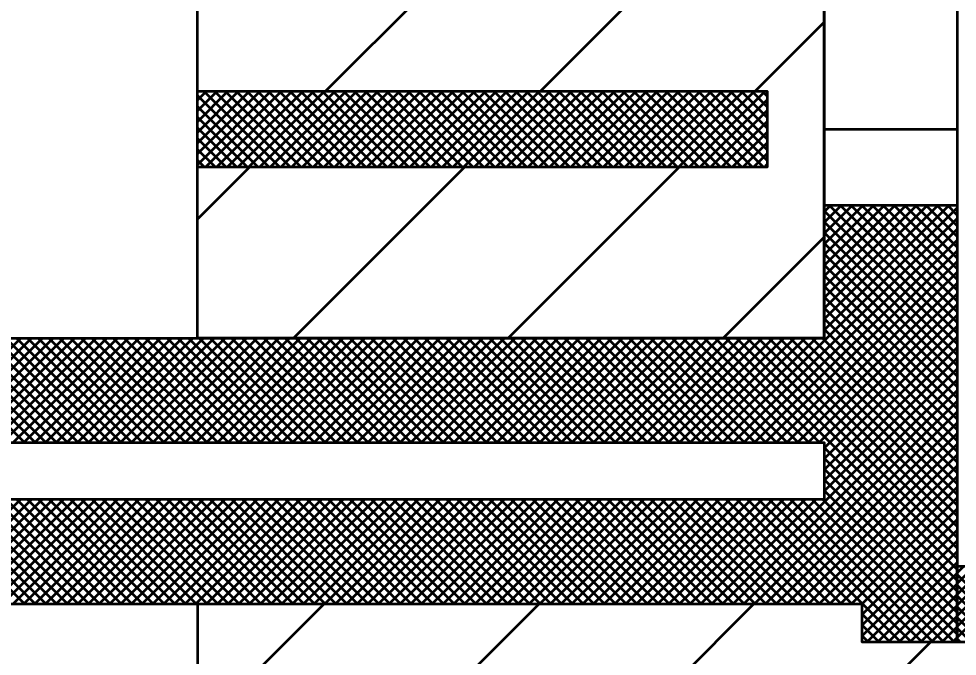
# Model space of a CAD drawing. Extents: x -32 to 824, y -6 to 538.
# Drawn here: x 604.81 to 619.64, y 455.45 to 465.52 of the extents above; entities that cross this region are included whole.
import ezdxf

# ---------------------------------------------------------------- set-up
doc = ezdxf.new("R2010")
doc.units = 0
doc.header["$LTSCALE"] = 1.1
doc.layers.add('1', color=7, linetype='Continuous', lineweight=53)

msp = doc.modelspace()

# ---------------------------------------------------------------- linework, layer by layer
at = {"layer": '1'}
for p, q in [((607.636, 464.373), (607.636, 467.073)), ((609.658, 464.373), (612.358, 467.073)), ((613.052, 464.373), (615.752, 467.073)), ((616.446, 464.373), (617.536, 465.463)), ((607.636, 464.232), (607.777, 464.373)), ((607.636, 464.062), (607.947, 464.373)), ((607.636, 463.892), (608.117, 464.373)), ((607.636, 463.723), (608.286, 464.373)), ((607.636, 463.553), (608.456, 464.373)), ((607.636, 463.383), (608.626, 464.373)), ((607.636, 463.213), (608.795, 464.373)), ((608.937, 463.173), (607.737, 464.373)), ((607.765, 463.173), (608.965, 464.373)), ((609.107, 463.173), (607.907, 464.373)), ((607.935, 463.173), (609.135, 464.373)), ((609.276, 463.173), (608.076, 464.373)), ((608.105, 463.173), (609.305, 464.373)), ((609.446, 463.173), (608.246, 464.373)), ((608.274, 463.173), (609.474, 464.373)), ((609.616, 463.173), (608.416, 464.373)), ((608.444, 463.173), (609.644, 464.373)), ((609.785, 463.173), (608.585, 464.373)), ((608.614, 463.173), (609.814, 464.373)), ((609.955, 463.173), (608.755, 464.373)), ((608.783, 463.173), (609.983, 464.373)), ((610.125, 463.173), (608.925, 464.373)), ((608.953, 463.173), (610.153, 464.373)), ((610.295, 463.173), (609.095, 464.373)), ((609.123, 463.173), (610.323, 464.373)), ((610.464, 463.173), (609.264, 464.373)), ((609.293, 463.173), (610.493, 464.373)), ((610.634, 463.173), (609.434, 464.373)), ((609.462, 463.173), (610.662, 464.373)), ((610.804, 463.173), (609.604, 464.373)), ((609.632, 463.173), (610.832, 464.373)), ((610.973, 463.173), (609.773, 464.373)), ((609.802, 463.173), (611.002, 464.373)), ((611.143, 463.173), (609.943, 464.373)), ((609.971, 463.173), (611.171, 464.373)), ((611.313, 463.173), (610.113, 464.373)), ((610.141, 463.173), (611.341, 464.373)), ((611.483, 463.173), (610.283, 464.373)), ((610.311, 463.173), (611.511, 464.373)), ((611.652, 463.173), (610.452, 464.373)), ((610.48, 463.173), (611.68, 464.373)), ((611.822, 463.173), (610.622, 464.373)), ((610.65, 463.173), (611.85, 464.373)), ((611.992, 463.173), (610.792, 464.373)), ((610.82, 463.173), (612.02, 464.373)), ((612.161, 463.173), (610.961, 464.373)), ((610.99, 463.173), (612.19, 464.373)), ((612.331, 463.173), (611.131, 464.373)), ((611.159, 463.173), (612.359, 464.373)), ((612.501, 463.173), (611.301, 464.373)), ((611.329, 463.173), (612.529, 464.373)), ((612.67, 463.173), (611.47, 464.373)), ((611.499, 463.173), (612.699, 464.373)), ((612.84, 463.173), (611.64, 464.373)), ((611.668, 463.173), (612.868, 464.373)), ((613.01, 463.173), (611.81, 464.373)), ((611.838, 463.173), (613.038, 464.373)), ((613.18, 463.173), (611.98, 464.373)), ((612.008, 463.173), (613.208, 464.373)), ((613.349, 463.173), (612.149, 464.373)), ((612.178, 463.173), (613.378, 464.373)), ((613.519, 463.173), (612.319, 464.373)), ((612.347, 463.173), (613.547, 464.373)), ((613.689, 463.173), (612.489, 464.373)), ((612.517, 463.173), (613.717, 464.373)), ((613.858, 463.173), (612.658, 464.373)), ((612.687, 463.173), (613.887, 464.373)), ((614.028, 463.173), (612.828, 464.373)), ((612.856, 463.173), (614.056, 464.373)), ((614.198, 463.173), (612.998, 464.373)), ((613.026, 463.173), (614.226, 464.373)), ((614.367, 463.173), (613.167, 464.373)), ((613.196, 463.173), (614.396, 464.373)), ((614.537, 463.173), (613.337, 464.373)), ((613.365, 463.173), (614.565, 464.373)), ((614.707, 463.173), (613.507, 464.373)), ((613.535, 463.173), (614.735, 464.373)), ((614.877, 463.173), (613.677, 464.373)), ((613.705, 463.173), (614.905, 464.373)), ((615.046, 463.173), (613.846, 464.373)), ((613.875, 463.173), (615.075, 464.373)), ((615.216, 463.173), (614.016, 464.373)), ((614.044, 463.173), (615.244, 464.373)), ((615.386, 463.173), (614.186, 464.373)), ((614.214, 463.173), (615.414, 464.373)), ((615.555, 463.173), (614.355, 464.373)), ((614.384, 463.173), (615.584, 464.373)), ((615.725, 463.173), (614.525, 464.373)), ((614.553, 463.173), (615.753, 464.373)), ((615.895, 463.173), (614.695, 464.373)), ((614.723, 463.173), (615.923, 464.373)), ((616.065, 463.173), (614.865, 464.373)), ((614.893, 463.173), (616.093, 464.373)), ((616.234, 463.173), (615.034, 464.373)), ((615.062, 463.173), (616.263, 464.373)), ((616.404, 463.173), (615.204, 464.373)), ((615.232, 463.173), (616.432, 464.373)), ((616.574, 463.173), (615.374, 464.373)), ((615.402, 463.173), (616.602, 464.373)), ((616.636, 463.28), (615.543, 464.373)), ((616.636, 463.449), (615.713, 464.373)), ((616.636, 463.619), (615.883, 464.373)), ((616.636, 463.789), (616.052, 464.373)), ((616.636, 463.959), (616.222, 464.373)), ((616.636, 464.128), (616.392, 464.373)), ((616.636, 464.298), (616.562, 464.373)), ((608.767, 463.173), (607.636, 464.304)), ((615.572, 463.173), (616.636, 464.237)), ((608.598, 463.173), (607.636, 464.134)), ((608.428, 463.173), (607.636, 463.964)), ((615.741, 463.173), (616.636, 464.067)), ((608.258, 463.173), (607.636, 463.794)), ((615.911, 463.173), (616.636, 463.898)), ((616.081, 463.173), (616.636, 463.728)), ((617.536, 463.773), (619.636, 463.773)), ((608.088, 463.173), (607.636, 463.625)), ((616.25, 463.173), (616.636, 463.558)), ((607.919, 463.173), (607.636, 463.455)), ((616.42, 463.173), (616.636, 463.389)), ((607.749, 463.173), (607.636, 463.285)), ((616.59, 463.173), (616.636, 463.219)), ((607.636, 460.473), (607.636, 463.173)), ((607.636, 462.351), (608.458, 463.173)), ((609.152, 460.473), (611.852, 463.173)), ((612.546, 460.473), (615.246, 463.173)), ((615.927, 458.823), (619.636, 462.532)), ((617.536, 462.573), (619.636, 462.573)), ((617.536, 461.62), (618.489, 462.573)), ((617.536, 461.45), (618.658, 462.573)), ((617.536, 461.281), (618.828, 462.573)), ((617.536, 461.111), (618.998, 462.573)), ((617.536, 460.941), (619.168, 462.573)), ((617.536, 460.772), (619.337, 462.573)), ((617.536, 460.602), (619.507, 462.573)), ((617.536, 462.469), (617.64, 462.573)), ((617.536, 462.299), (617.81, 462.573)), ((617.536, 462.129), (617.98, 462.573)), ((617.536, 461.96), (618.149, 462.573)), ((617.536, 461.79), (618.319, 462.573)), ((619.636, 460.382), (617.536, 462.482)), ((619.636, 460.551), (617.615, 462.573)), ((619.636, 460.721), (617.785, 462.573)), ((619.636, 460.891), (617.954, 462.573)), ((619.636, 461.06), (618.124, 462.573)), ((619.636, 461.23), (618.294, 462.573)), ((619.636, 461.4), (618.463, 462.573)), ((619.636, 461.57), (618.633, 462.573)), ((619.636, 461.739), (618.803, 462.573)), ((619.636, 461.909), (618.973, 462.573)), ((619.636, 462.079), (619.142, 462.573)), ((619.636, 462.248), (619.312, 462.573)), ((619.636, 462.418), (619.482, 462.573)), ((616.096, 458.823), (619.636, 462.363)), ((619.636, 460.212), (617.536, 462.312)), ((616.266, 458.823), (619.636, 462.193)), ((615.94, 460.473), (617.536, 462.069)), ((616.436, 458.823), (619.636, 462.023)), ((619.636, 460.042), (617.536, 462.142)), ((616.605, 458.823), (619.636, 461.853)), ((619.636, 459.873), (617.536, 461.973)), ((619.636, 459.703), (617.536, 461.803)), ((616.775, 458.823), (619.636, 461.684)), ((619.636, 459.533), (617.536, 461.633)), ((616.945, 458.823), (619.636, 461.514)), ((619.636, 459.363), (617.536, 461.463)), ((617.115, 458.823), (619.636, 461.344)), ((619.636, 459.194), (617.536, 461.294)), ((617.284, 458.823), (619.636, 461.175)), ((619.636, 459.024), (617.536, 461.124)), ((617.454, 458.823), (619.636, 461.005)), ((619.636, 458.854), (617.536, 460.954)), ((617.536, 458.735), (619.636, 460.835)), ((619.636, 458.685), (617.536, 460.785)), ((617.536, 458.565), (619.636, 460.665)), ((619.636, 458.515), (617.536, 460.615)), ((603.199, 458.823), (604.849, 460.473)), ((604.903, 458.823), (603.253, 460.473)), ((603.368, 458.823), (605.018, 460.473)), ((605.073, 458.823), (603.423, 460.473)), ((603.538, 458.823), (605.188, 460.473)), ((605.243, 458.823), (603.593, 460.473)), ((603.708, 458.823), (605.358, 460.473)), ((605.413, 458.823), (603.763, 460.473)), ((603.878, 458.823), (605.528, 460.473)), ((605.582, 458.823), (603.932, 460.473)), ((604.047, 458.823), (605.697, 460.473)), ((605.752, 458.823), (604.102, 460.473)), ((604.217, 458.823), (605.867, 460.473)), ((605.922, 458.823), (604.272, 460.473)), ((604.387, 458.823), (606.037, 460.473)), ((606.091, 458.823), (604.441, 460.473)), ((604.556, 458.823), (606.206, 460.473)), ((606.261, 458.823), (604.611, 460.473)), ((604.726, 458.823), (606.376, 460.473)), ((606.431, 458.823), (604.781, 460.473)), ((604.896, 458.823), (606.546, 460.473)), ((606.601, 458.823), (604.951, 460.473)), ((605.066, 458.823), (606.716, 460.473)), ((606.77, 458.823), (605.12, 460.473)), ((605.235, 458.823), (606.885, 460.473)), ((606.94, 458.823), (605.29, 460.473)), ((605.405, 458.823), (607.055, 460.473)), ((607.11, 458.823), (605.46, 460.473)), ((605.575, 458.823), (607.225, 460.473)), ((607.279, 458.823), (605.629, 460.473)), ((605.744, 458.823), (607.394, 460.473)), ((607.449, 458.823), (605.799, 460.473)), ((605.914, 458.823), (607.564, 460.473)), ((607.619, 458.823), (605.969, 460.473)), ((606.084, 458.823), (607.734, 460.473)), ((607.788, 458.823), (606.138, 460.473)), ((606.253, 458.823), (607.903, 460.473)), ((607.958, 458.823), (606.308, 460.473)), ((606.423, 458.823), (608.073, 460.473)), ((608.128, 458.823), (606.478, 460.473)), ((606.593, 458.823), (608.243, 460.473)), ((608.298, 458.823), (606.648, 460.473)), ((606.763, 458.823), (608.413, 460.473)), ((608.467, 458.823), (606.817, 460.473)), ((606.932, 458.823), (608.582, 460.473)), ((608.637, 458.823), (606.987, 460.473)), ((607.102, 458.823), (608.752, 460.473)), ((608.807, 458.823), (607.157, 460.473)), ((607.272, 458.823), (608.922, 460.473)), ((608.976, 458.823), (607.326, 460.473)), ((607.441, 458.823), (609.091, 460.473)), ((609.146, 458.823), (607.496, 460.473)), ((607.611, 458.823), (609.261, 460.473)), ((609.316, 458.823), (607.666, 460.473)), ((607.781, 458.823), (609.431, 460.473)), ((609.486, 458.823), (607.836, 460.473)), ((607.951, 458.823), (609.601, 460.473)), ((609.655, 458.823), (608.005, 460.473)), ((608.12, 458.823), (609.77, 460.473)), ((609.825, 458.823), (608.175, 460.473)), ((608.29, 458.823), (609.94, 460.473)), ((609.995, 458.823), (608.345, 460.473)), ((608.46, 458.823), (610.11, 460.473)), ((610.164, 458.823), (608.514, 460.473)), ((608.629, 458.823), (610.279, 460.473)), ((610.334, 458.823), (608.684, 460.473)), ((608.799, 458.823), (610.449, 460.473)), ((610.504, 458.823), (608.854, 460.473)), ((608.969, 458.823), (610.619, 460.473)), ((610.673, 458.823), (609.023, 460.473)), ((609.138, 458.823), (610.788, 460.473)), ((610.843, 458.823), (609.193, 460.473)), ((609.308, 458.823), (610.958, 460.473)), ((611.013, 458.823), (609.363, 460.473)), ((609.478, 458.823), (611.128, 460.473)), ((611.183, 458.823), (609.533, 460.473)), ((609.648, 458.823), (611.298, 460.473)), ((611.352, 458.823), (609.702, 460.473)), ((609.817, 458.823), (611.467, 460.473)), ((611.522, 458.823), (609.872, 460.473)), ((609.987, 458.823), (611.637, 460.473)), ((611.692, 458.823), (610.042, 460.473)), ((610.157, 458.823), (611.807, 460.473)), ((611.861, 458.823), (610.211, 460.473)), ((610.326, 458.823), (611.976, 460.473)), ((612.031, 458.823), (610.381, 460.473)), ((610.496, 458.823), (612.146, 460.473)), ((612.201, 458.823), (610.551, 460.473)), ((610.666, 458.823), (612.316, 460.473)), ((612.37, 458.823), (610.721, 460.473)), ((610.836, 458.823), (612.486, 460.473)), ((612.54, 458.823), (610.89, 460.473)), ((611.005, 458.823), (612.655, 460.473)), ((612.71, 458.823), (611.06, 460.473)), ((611.175, 458.823), (612.825, 460.473)), ((612.88, 458.823), (611.23, 460.473)), ((611.345, 458.823), (612.995, 460.473)), ((613.049, 458.823), (611.399, 460.473)), ((611.514, 458.823), (613.164, 460.473)), ((613.219, 458.823), (611.569, 460.473)), ((611.684, 458.823), (613.334, 460.473)), ((613.389, 458.823), (611.739, 460.473)), ((611.854, 458.823), (613.504, 460.473)), ((613.558, 458.823), (611.908, 460.473)), ((612.023, 458.823), (613.673, 460.473)), ((613.728, 458.823), (612.078, 460.473)), ((612.193, 458.823), (613.843, 460.473)), ((613.898, 458.823), (612.248, 460.473)), ((612.363, 458.823), (614.013, 460.473)), ((614.067, 458.823), (612.418, 460.473)), ((612.533, 458.823), (614.183, 460.473)), ((614.237, 458.823), (612.587, 460.473)), ((612.702, 458.823), (614.352, 460.473)), ((614.407, 458.823), (612.757, 460.473)), ((612.872, 458.823), (614.522, 460.473)), ((614.577, 458.823), (612.927, 460.473)), ((613.042, 458.823), (614.692, 460.473)), ((614.746, 458.823), (613.096, 460.473)), ((613.211, 458.823), (614.861, 460.473)), ((614.916, 458.823), (613.266, 460.473)), ((613.381, 458.823), (615.031, 460.473)), ((615.086, 458.823), (613.436, 460.473)), ((613.551, 458.823), (615.201, 460.473)), ((615.255, 458.823), (613.606, 460.473)), ((613.72, 458.823), (615.37, 460.473)), ((615.425, 458.823), (613.775, 460.473)), ((613.89, 458.823), (615.54, 460.473)), ((615.595, 458.823), (613.945, 460.473)), ((614.06, 458.823), (615.71, 460.473)), ((615.765, 458.823), (614.115, 460.473)), ((614.23, 458.823), (615.88, 460.473)), ((615.934, 458.823), (614.284, 460.473)), ((614.399, 458.823), (616.049, 460.473)), ((616.104, 458.823), (614.454, 460.473)), ((614.569, 458.823), (616.219, 460.473)), ((616.274, 458.823), (614.624, 460.473)), ((614.739, 458.823), (616.389, 460.473)), ((616.443, 458.823), (614.793, 460.473)), ((614.908, 458.823), (616.558, 460.473)), ((616.613, 458.823), (614.963, 460.473)), ((615.078, 458.823), (616.728, 460.473)), ((616.783, 458.823), (615.133, 460.473)), ((615.248, 458.823), (616.898, 460.473)), ((616.952, 458.823), (615.303, 460.473)), ((615.418, 458.823), (617.067, 460.473)), ((617.122, 458.823), (615.472, 460.473)), ((615.587, 458.823), (617.237, 460.473)), ((617.292, 458.823), (615.642, 460.473)), ((615.757, 458.823), (617.407, 460.473)), ((617.462, 458.823), (615.812, 460.473)), ((619.636, 456.818), (615.981, 460.473)), ((619.636, 456.988), (616.151, 460.473)), ((619.636, 457.157), (616.321, 460.473)), ((619.636, 457.327), (616.49, 460.473)), ((619.636, 457.497), (616.66, 460.473)), ((619.636, 457.666), (616.83, 460.473)), ((619.636, 457.836), (617, 460.473)), ((619.636, 458.006), (617.169, 460.473)), ((619.636, 458.175), (617.339, 460.473)), ((619.636, 458.345), (617.509, 460.473)), ((617.536, 458.396), (619.636, 460.496)), ((617.536, 458.226), (619.636, 460.326)), ((617.536, 458.056), (619.636, 460.156)), ((615.922, 456.273), (619.636, 459.987)), ((616.092, 456.273), (619.636, 459.817)), ((616.262, 456.273), (619.636, 459.647)), ((616.431, 456.273), (619.636, 459.478)), ((616.601, 456.273), (619.636, 459.308)), ((616.771, 456.273), (619.636, 459.138)), ((616.94, 456.273), (619.636, 458.968)), ((617.11, 456.273), (619.636, 458.799)), ((619.636, 456.648), (617.536, 458.748)), ((617.28, 456.273), (619.636, 458.629)), ((617.45, 456.273), (619.636, 458.459)), ((619.636, 456.478), (617.536, 458.578)), ((619.636, 456.309), (617.536, 458.409)), ((619.636, 456.139), (617.536, 458.239)), ((617.619, 456.273), (619.636, 458.29)), ((619.636, 455.969), (617.536, 458.069)), ((617.789, 456.273), (619.636, 458.12)), ((603.194, 456.273), (604.844, 457.923)), ((604.908, 456.273), (603.258, 457.923)), ((603.364, 456.273), (605.014, 457.923)), ((605.078, 456.273), (603.428, 457.923)), ((603.534, 456.273), (605.184, 457.923)), ((605.247, 456.273), (603.597, 457.923)), ((603.703, 456.273), (605.353, 457.923)), ((605.417, 456.273), (603.767, 457.923)), ((603.873, 456.273), (605.523, 457.923)), ((605.587, 456.273), (603.937, 457.923)), ((604.043, 456.273), (605.693, 457.923)), ((605.756, 456.273), (604.106, 457.923)), ((604.212, 456.273), (605.863, 457.923)), ((605.926, 456.273), (604.276, 457.923)), ((604.382, 456.273), (606.032, 457.923)), ((606.096, 456.273), (604.446, 457.923)), ((604.552, 456.273), (606.202, 457.923)), ((606.265, 456.273), (604.615, 457.923)), ((604.722, 456.273), (606.372, 457.923)), ((606.435, 456.273), (604.785, 457.923)), ((604.891, 456.273), (606.541, 457.923)), ((606.605, 456.273), (604.955, 457.923)), ((605.061, 456.273), (606.711, 457.923)), ((606.775, 456.273), (605.125, 457.923)), ((605.231, 456.273), (606.881, 457.923)), ((606.944, 456.273), (605.294, 457.923)), ((605.401, 456.273), (607.051, 457.923)), ((607.114, 456.273), (605.464, 457.923)), ((605.57, 456.273), (607.22, 457.923)), ((607.284, 456.273), (605.634, 457.923)), ((605.74, 456.273), (607.39, 457.923)), ((607.453, 456.273), (605.803, 457.923)), ((605.91, 456.273), (607.56, 457.923)), ((607.623, 456.273), (605.973, 457.923)), ((606.079, 456.273), (607.729, 457.923)), ((607.793, 456.273), (606.143, 457.923)), ((606.249, 456.273), (607.899, 457.923)), ((607.962, 456.273), (606.312, 457.923)), ((606.419, 456.273), (608.069, 457.923)), ((608.132, 456.273), (606.482, 457.923)), ((606.588, 456.273), (608.238, 457.923)), ((608.302, 456.273), (606.652, 457.923)), ((606.758, 456.273), (608.408, 457.923)), ((608.472, 456.273), (606.822, 457.923)), ((606.928, 456.273), (608.578, 457.923)), ((608.641, 456.273), (606.991, 457.923)), ((607.098, 456.273), (608.748, 457.923)), ((608.811, 456.273), (607.161, 457.923)), ((607.267, 456.273), (608.917, 457.923)), ((608.981, 456.273), (607.331, 457.923)), ((607.437, 456.273), (609.087, 457.923)), ((609.151, 456.273), (607.5, 457.923)), ((607.607, 456.273), (609.257, 457.923)), ((609.32, 456.273), (607.67, 457.923)), ((607.776, 456.273), (609.426, 457.923)), ((609.49, 456.273), (607.84, 457.923)), ((607.946, 456.273), (609.596, 457.923)), ((609.66, 456.273), (608.01, 457.923)), ((608.116, 456.273), (609.766, 457.923)), ((609.829, 456.273), (608.179, 457.923)), ((608.286, 456.273), (609.936, 457.923)), ((609.999, 456.273), (608.349, 457.923)), ((608.455, 456.273), (610.105, 457.923)), ((610.169, 456.273), (608.519, 457.923)), ((608.625, 456.273), (610.275, 457.923)), ((610.338, 456.273), (608.688, 457.923)), ((608.795, 456.273), (610.445, 457.923)), ((610.508, 456.273), (608.858, 457.923)), ((608.964, 456.273), (610.614, 457.923)), ((610.678, 456.273), (609.028, 457.923)), ((609.134, 456.273), (610.784, 457.923)), ((610.848, 456.273), (609.197, 457.923)), ((609.304, 456.273), (610.954, 457.923)), ((611.017, 456.273), (609.367, 457.923)), ((609.473, 456.273), (611.123, 457.923)), ((611.187, 456.273), (609.537, 457.923)), ((609.643, 456.273), (611.293, 457.923)), ((611.357, 456.273), (609.707, 457.923)), ((609.813, 456.273), (611.463, 457.923)), ((611.526, 456.273), (609.876, 457.923)), ((609.983, 456.273), (611.633, 457.923)), ((611.696, 456.273), (610.046, 457.923)), ((610.152, 456.273), (611.802, 457.923)), ((611.866, 456.273), (610.216, 457.923)), ((610.322, 456.273), (611.972, 457.923)), ((612.036, 456.273), (610.385, 457.923)), ((610.492, 456.273), (612.142, 457.923)), ((612.205, 456.273), (610.555, 457.923)), ((610.661, 456.273), (612.311, 457.923)), ((612.375, 456.273), (610.725, 457.923)), ((610.831, 456.273), (612.481, 457.923)), ((612.545, 456.273), (610.895, 457.923)), ((611.001, 456.273), (612.651, 457.923)), ((612.714, 456.273), (611.064, 457.923)), ((611.17, 456.273), (612.82, 457.923)), ((612.884, 456.273), (611.234, 457.923)), ((611.34, 456.273), (612.99, 457.923)), ((613.054, 456.273), (611.404, 457.923)), ((611.51, 456.273), (613.16, 457.923)), ((613.223, 456.273), (611.573, 457.923)), ((611.68, 456.273), (613.33, 457.923)), ((613.393, 456.273), (611.743, 457.923)), ((611.849, 456.273), (613.499, 457.923)), ((613.563, 456.273), (611.913, 457.923)), ((612.019, 456.273), (613.669, 457.923)), ((613.733, 456.273), (612.082, 457.923)), ((612.189, 456.273), (613.839, 457.923)), ((613.902, 456.273), (612.252, 457.923)), ((612.358, 456.273), (614.008, 457.923)), ((614.072, 456.273), (612.422, 457.923)), ((612.528, 456.273), (614.178, 457.923)), ((614.242, 456.273), (612.592, 457.923)), ((612.698, 456.273), (614.348, 457.923)), ((614.411, 456.273), (612.761, 457.923)), ((612.868, 456.273), (614.518, 457.923)), ((614.581, 456.273), (612.931, 457.923)), ((613.037, 456.273), (614.687, 457.923)), ((614.751, 456.273), (613.101, 457.923)), ((613.207, 456.273), (614.857, 457.923)), ((614.921, 456.273), (613.271, 457.923)), ((613.377, 456.273), (615.027, 457.923)), ((615.09, 456.273), (613.44, 457.923)), ((613.546, 456.273), (615.196, 457.923)), ((615.26, 456.273), (613.61, 457.923)), ((613.716, 456.273), (615.366, 457.923)), ((615.43, 456.273), (613.78, 457.923)), ((613.886, 456.273), (615.536, 457.923)), ((615.599, 456.273), (613.949, 457.923)), ((614.055, 456.273), (615.705, 457.923)), ((615.769, 456.273), (614.119, 457.923)), ((614.225, 456.273), (615.875, 457.923)), ((615.939, 456.273), (614.289, 457.923)), ((614.395, 456.273), (616.045, 457.923)), ((616.108, 456.273), (614.458, 457.923)), ((614.565, 456.273), (616.215, 457.923)), ((616.278, 456.273), (614.628, 457.923)), ((614.734, 456.273), (616.384, 457.923)), ((616.448, 456.273), (614.798, 457.923)), ((614.904, 456.273), (616.554, 457.923)), ((616.618, 456.273), (614.967, 457.923)), ((615.074, 456.273), (616.724, 457.923)), ((616.787, 456.273), (615.137, 457.923)), ((615.243, 456.273), (616.893, 457.923)), ((616.957, 456.273), (615.307, 457.923)), ((615.413, 456.273), (617.063, 457.923)), ((617.127, 456.273), (615.477, 457.923)), ((615.583, 456.273), (617.233, 457.923)), ((617.296, 456.273), (615.646, 457.923)), ((615.753, 456.273), (617.403, 457.923)), ((617.466, 456.273), (615.816, 457.923)), ((617.636, 456.273), (615.986, 457.923)), ((617.806, 456.273), (616.156, 457.923)), ((617.975, 456.273), (616.325, 457.923)), ((618.745, 455.673), (616.495, 457.923)), ((618.915, 455.673), (616.665, 457.923)), ((619.084, 455.673), (616.834, 457.923)), ((619.254, 455.673), (617.004, 457.923)), ((619.424, 455.673), (617.174, 457.923)), ((619.593, 455.673), (617.343, 457.923)), ((619.636, 455.8), (617.513, 457.923)), ((617.959, 456.273), (619.636, 457.95)), ((618.128, 456.273), (619.636, 457.78)), ((618.136, 456.111), (619.636, 457.611)), ((618.136, 455.941), (619.636, 457.441)), ((618.136, 455.771), (619.636, 457.271)), ((618.207, 455.673), (619.636, 457.102)), ((618.377, 455.673), (619.636, 456.932)), ((619.636, 456.766), (619.742, 456.873)), ((619.636, 456.597), (619.912, 456.873)), ((619.636, 456.427), (620.082, 456.873)), ((619.636, 456.257), (620.252, 456.873)), ((619.636, 456.088), (620.421, 456.873)), ((619.636, 455.918), (620.591, 456.873)), ((619.636, 455.748), (620.761, 456.873)), ((618.547, 455.673), (619.636, 456.762)), ((620.705, 455.673), (619.636, 456.741)), ((618.716, 455.673), (619.636, 456.593)), ((620.535, 455.673), (619.636, 456.572)), ((618.886, 455.673), (619.636, 456.423)), ((620.365, 455.673), (619.636, 456.402)), ((607.636, 454.277), (609.631, 456.273)), ((610.625, 453.873), (613.026, 456.273)), ((614.02, 453.873), (616.42, 456.273)), ((619.056, 455.673), (619.636, 456.253)), ((620.196, 455.673), (619.636, 456.232)), ((618.575, 455.673), (618.136, 456.112)), ((619.225, 455.673), (619.636, 456.083)), ((618.406, 455.673), (618.136, 455.942)), ((620.026, 455.673), (619.636, 456.062)), ((618.236, 455.673), (618.136, 455.772)), ((619.395, 455.673), (619.636, 455.914)), ((619.856, 455.673), (619.636, 455.893)), ((617.414, 453.873), (619.214, 455.673)), ((619.565, 455.673), (619.636, 455.744)), ((619.687, 455.673), (619.636, 455.723))]:
    msp.add_line(p, q, dxfattribs=at)
for points in [[(594.736, 469.923), (594.736, 471.273), (607.636, 471.273), (618.136, 471.273), (618.136, 471.873), (619.636, 471.873), (619.636, 470.673), (619.636, 456.873), (619.636, 455.673), (618.136, 455.673), (618.136, 456.273), (607.636, 456.273), (594.736, 456.273), (594.736, 457.623), (594.736, 459.123), (594.736, 460.473), (607.636, 460.473), (617.536, 460.473), (617.536, 467.073), (607.636, 467.073), (594.736, 467.073), (594.736, 468.423)], [(607.636, 460.473), (617.536, 460.473), (617.536, 467.073), (607.636, 467.073), (617.536, 467.073), (617.536, 460.473)], [(607.636, 463.173), (607.636, 464.373), (616.636, 464.373), (616.636, 463.173)], [(607.636, 463.173), (607.636, 464.373), (616.636, 464.373), (616.636, 463.173)], [(595.336, 457.923), (595.336, 458.823), (617.536, 458.823), (617.536, 457.923)]]:
    msp.add_lwpolyline(points, close=True, dxfattribs=at)
for points in [[(624.436, 461.373), (624.436, 455.673), (619.636, 455.673), (619.636, 456.873), (623.236, 456.873), (623.236, 461.373), (623.236, 466.173), (623.236, 470.673), (619.636, 470.673)], [(607.636, 456.273), (607.636, 453.873), (622.036, 453.873), (622.636, 453.273), (628.636, 453.273)]]:
    msp.add_lwpolyline(points, dxfattribs=at)

doc.saveas('drawing.dxf')
